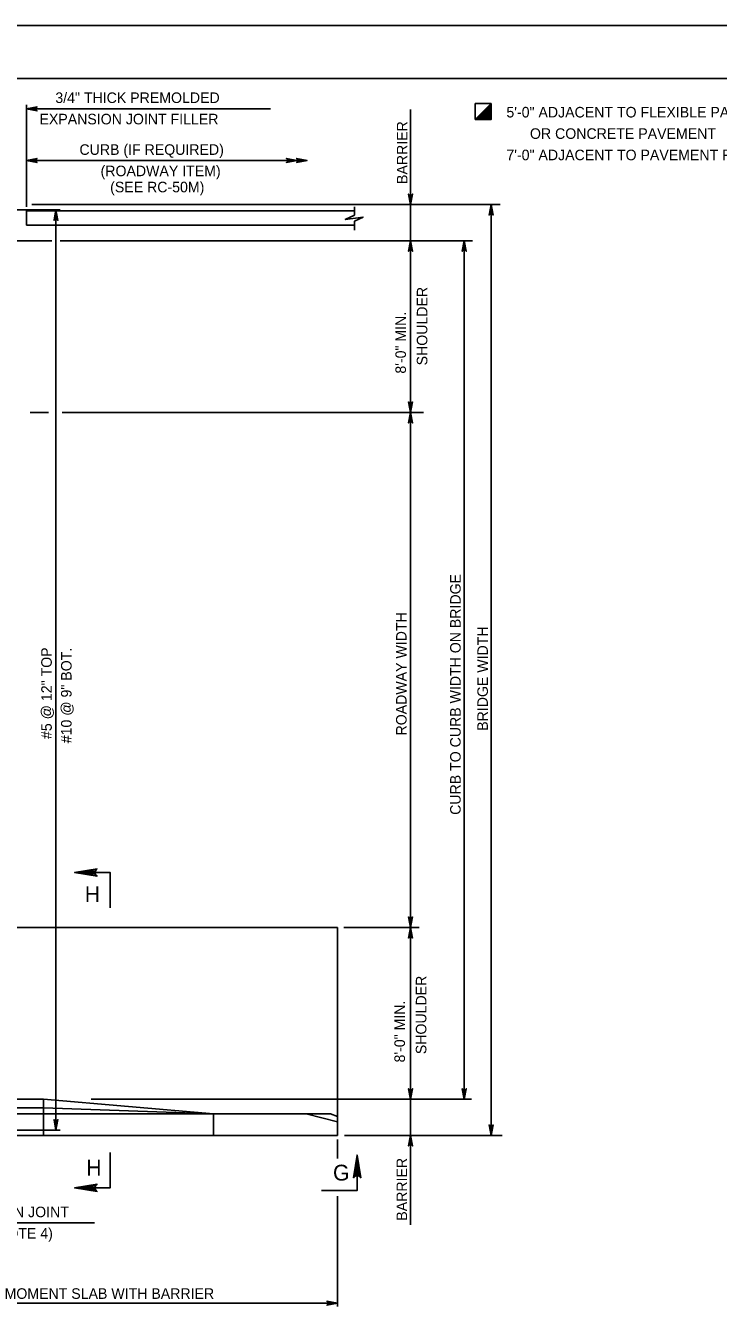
# Model space of a CAD drawing. Extents: x 636530 to 644067, y 294168 to 299122.
# Drawn here: x 641902.3 to 642099, y 297962.4 to 298326.5 of the extents above; entities that cross this region are included whole.
import ezdxf

# ---------------------------------------------------------------- set-up
doc = ezdxf.new("R2010")
doc.units = 0
doc.layers.add('1', color=7, linetype='Continuous')
doc.layers.add('PLT-BNDY', color=7, linetype='Continuous')

msp = doc.modelspace()

# ---------------------------------------------------------------- linework, layer by layer
at = {"layer": '1'}
for p, q in [((642355.78, 298311.48), (641569.78, 298311.48)), ((641902.6, 298275.02), (641902.6, 298303.98)), ((641902.6, 298302.81), (641971.89, 298302.81)), ((642011.65, 298216.59), (642011.65, 298302.61)), ((642029.96, 298304.34), (642034.53, 298304.34)), ((642029.96, 298299.77), (642029.96, 298304.34)), ((642034.53, 298304.34), (642029.96, 298299.77)), ((642034.53, 298304.27), (642030.03, 298299.77)), ((642034.53, 298304.21), (642030.09, 298299.77)), ((642034.53, 298304.14), (642030.16, 298299.77)), ((642034.53, 298304.08), (642030.22, 298299.77)), ((642034.53, 298304.02), (642030.29, 298299.77)), ((642034.53, 298303.95), (642030.35, 298299.77)), ((642034.53, 298303.89), (642030.42, 298299.77)), ((642034.53, 298303.82), (642030.48, 298299.77)), ((642034.53, 298303.76), (642030.54, 298299.77)), ((642034.53, 298303.69), (642030.61, 298299.77)), ((642034.53, 298303.63), (642030.67, 298299.77)), ((642034.53, 298303.56), (642030.74, 298299.77)), ((642034.53, 298303.5), (642030.8, 298299.77)), ((642034.53, 298303.43), (642030.87, 298299.77)), ((642034.53, 298303.37), (642030.93, 298299.77)), ((642034.53, 298303.3), (642031, 298299.77)), ((642034.53, 298303.24), (642031.06, 298299.77)), ((642034.53, 298303.17), (642031.13, 298299.77)), ((642034.53, 298303.11), (642031.19, 298299.77)), ((642034.53, 298303.05), (642031.26, 298299.77)), ((642034.53, 298302.98), (642031.32, 298299.77)), ((642034.53, 298302.92), (642031.39, 298299.77)), ((642034.53, 298302.85), (642031.45, 298299.77)), ((642034.53, 298302.79), (642031.51, 298299.77)), ((642034.53, 298302.72), (642031.58, 298299.77)), ((642034.53, 298302.66), (642031.64, 298299.77)), ((642034.53, 298302.59), (642031.71, 298299.77)), ((642034.53, 298302.53), (642031.77, 298299.77)), ((642034.53, 298302.46), (642031.84, 298299.77)), ((642034.53, 298302.4), (642031.9, 298299.77)), ((642034.53, 298302.33), (642031.97, 298299.77)), ((642034.53, 298302.27), (642032.03, 298299.77)), ((642034.53, 298302.2), (642032.1, 298299.77)), ((642034.53, 298302.14), (642032.16, 298299.77)), ((642034.53, 298302.08), (642032.23, 298299.77)), ((642034.53, 298302.01), (642032.29, 298299.77)), ((642034.53, 298301.95), (642032.36, 298299.77)), ((642034.53, 298301.88), (642032.42, 298299.77)), ((642034.53, 298301.82), (642032.48, 298299.77)), ((642034.53, 298301.75), (642032.55, 298299.77)), ((642034.53, 298301.69), (642032.61, 298299.77)), ((642034.53, 298301.62), (642032.68, 298299.77)), ((642034.53, 298301.56), (642032.74, 298299.77)), ((642034.53, 298301.49), (642032.81, 298299.77)), ((642034.53, 298301.43), (642032.87, 298299.77)), ((642034.53, 298301.36), (642032.94, 298299.77)), ((642034.53, 298301.3), (642033, 298299.77)), ((642034.53, 298301.24), (642033.07, 298299.77)), ((642034.53, 298301.17), (642033.13, 298299.77)), ((642034.53, 298301.11), (642033.2, 298299.77)), ((642034.53, 298301.04), (642033.26, 298299.77)), ((642034.53, 298299.77), (642034.53, 298304.34)), ((642029.96, 298299.77), (642034.53, 298299.77)), ((642034.53, 298300.98), (642033.33, 298299.77)), ((642034.53, 298300.91), (642033.39, 298299.77)), ((642034.53, 298300.85), (642033.45, 298299.77)), ((642034.53, 298300.78), (642033.52, 298299.77)), ((642034.53, 298300.72), (642033.58, 298299.77)), ((642034.53, 298300.65), (642033.65, 298299.77)), ((642034.53, 298300.59), (642033.71, 298299.77)), ((642034.53, 298300.52), (642033.78, 298299.77)), ((642034.53, 298300.46), (642033.84, 298299.77)), ((642034.53, 298300.39), (642033.91, 298299.77)), ((642034.53, 298300.33), (642033.97, 298299.77)), ((642034.53, 298300.27), (642034.04, 298299.77)), ((642034.53, 298300.2), (642034.1, 298299.77)), ((642034.53, 298300.14), (642034.17, 298299.77)), ((642034.53, 298300.07), (642034.23, 298299.77)), ((642034.53, 298300.01), (642034.29, 298299.77)), ((642034.53, 298299.94), (642034.36, 298299.77)), ((642034.53, 298299.88), (642034.42, 298299.77)), ((642034.53, 298299.81), (642034.49, 298299.77)), ((641902.6, 298288.18), (641982.26, 298288.18)), ((641904.12, 298275.64), (641962.64, 298275.64)), ((641962.64, 298275.64), (642037.05, 298275.64)), ((642034.51, 298011.23), (642034.51, 298275.64)), ((641787.75, 298274.12), (641912.15, 298274.12)), ((641902.6, 298273.84), (641995.68, 298273.84)), ((641902.6, 298269.78), (641902.6, 298273.84)), ((641910.95, 298012.75), (641910.95, 298274.12)), ((641995.68, 298275), (641995.68, 298272.65)), ((641902.6, 298269.78), (641995.68, 298269.78)), ((641995.68, 298270.89), (641995.68, 298268.35)), ((641833.93, 298265.36), (641909.76, 298265.36)), ((641912.15, 298265.36), (642029.2, 298265.36)), ((642026.89, 298021.52), (642026.89, 298265.36)), ((641903.6, 298216.59), (641908.8, 298216.59)), ((641912.7, 298216.59), (642015.32, 298216.59)), ((642011.65, 298070.28), (642011.65, 298216.59)), ((641857.15, 298070.28), (641990.89, 298070.28)), ((641990.89, 298070.28), (641990.89, 298011.23)), ((641992.65, 298070.28), (642014.12, 298070.28)), ((642011.65, 297985.85), (642011.65, 298070.28)), ((641722.77, 298021.52), (641907.45, 298021.52)), ((641907.45, 298021.52), (641955.72, 298017.33)), ((641907.45, 298011.23), (641907.45, 298021.52)), ((641920.93, 298021.52), (642028.9, 298021.52)), ((641875.14, 298019.04), (641907.45, 298019.04)), ((641875.14, 298017.33), (641958.65, 298017.33)), ((641907.45, 298019.04), (641955.72, 298017.33)), ((641955.72, 298017.33), (641955.72, 298011.23)), ((641958.65, 298017.33), (641988.87, 298017.33)), ((641990.89, 298015.11), (641982.02, 298017.33)), ((641990.89, 298016.57), (641988.87, 298017.33)), ((641990.89, 298011.23), (641990.89, 298016.34)), ((641875.14, 298011.23), (641990.89, 298011.23)), ((641877.69, 298012.75), (641912.15, 298012.75)), ((641990.89, 298004.63), (641990.89, 298010.07)), ((641992.87, 298011.23), (642037.65, 298011.23)), ((641990.89, 297962.66), (641990.89, 297993.99)), ((641868.63, 297986.41), (641921.86, 297986.41)), ((641875.14, 297963.55), (641990.89, 297963.55))]:
    msp.add_line(p, q, dxfattribs=at)
for points in [[(641902.6, 298302.81), (641905.58, 298303.37), (641905.46, 298303.29), (641905.35, 298303.21), (641905.29, 298303.11), (641905.23, 298303.01), (641905.21, 298302.91), (641905.2, 298302.81), (641905.21, 298302.71), (641905.23, 298302.61), (641905.29, 298302.51), (641905.35, 298302.41), (641905.46, 298302.33), (641905.58, 298302.25), (641902.6, 298302.81), (641905.46, 298302.33), (641905.35, 298302.41), (641902.6, 298302.81), (641905.29, 298302.51), (641905.23, 298302.61), (641902.6, 298302.81), (641905.21, 298302.71), (641905.2, 298302.81), (641902.6, 298302.81), (641905.21, 298302.91), (641905.23, 298303.01), (641902.6, 298302.81), (641905.29, 298303.11), (641905.35, 298303.21), (641902.6, 298302.81), (641905.46, 298303.29)], [(641902.6, 298288.18), (641905.58, 298288.74), (641905.46, 298288.66), (641905.35, 298288.58), (641905.29, 298288.48), (641905.23, 298288.38), (641905.21, 298288.28), (641905.2, 298288.18), (641905.21, 298288.08), (641905.23, 298287.98), (641905.29, 298287.88), (641905.35, 298287.78), (641905.46, 298287.7), (641905.58, 298287.62), (641902.6, 298288.18), (641905.46, 298287.7), (641905.35, 298287.78), (641902.6, 298288.18), (641905.29, 298287.88), (641905.23, 298287.98), (641902.6, 298288.18), (641905.21, 298288.08), (641905.2, 298288.18), (641902.6, 298288.18), (641905.21, 298288.28), (641905.23, 298288.38), (641902.6, 298288.18), (641905.29, 298288.48), (641905.35, 298288.58), (641902.6, 298288.18), (641905.46, 298288.66)], [(641979.38, 298288.18), (641976.4, 298287.62), (641976.51, 298287.7), (641976.63, 298287.78), (641976.69, 298287.88), (641976.75, 298287.98), (641976.76, 298288.08), (641976.78, 298288.18), (641976.76, 298288.28), (641976.75, 298288.38), (641976.69, 298288.48), (641976.63, 298288.58), (641976.51, 298288.66), (641976.4, 298288.74), (641979.38, 298288.18), (641976.51, 298288.66), (641976.63, 298288.58), (641979.38, 298288.18), (641976.69, 298288.48), (641976.75, 298288.38), (641979.38, 298288.18), (641976.76, 298288.28), (641976.78, 298288.18), (641979.38, 298288.18), (641976.76, 298288.08), (641976.75, 298287.98), (641979.38, 298288.18), (641976.69, 298287.88), (641976.63, 298287.78), (641979.38, 298288.18), (641976.51, 298287.7)], [(641982.26, 298288.18), (641979.27, 298287.62), (641979.39, 298287.7), (641979.5, 298287.78), (641979.56, 298287.88), (641979.62, 298287.98), (641979.64, 298288.08), (641979.66, 298288.18), (641979.64, 298288.28), (641979.62, 298288.38), (641979.56, 298288.48), (641979.5, 298288.58), (641979.39, 298288.66), (641979.27, 298288.74), (641982.26, 298288.18), (641979.39, 298288.66), (641979.5, 298288.58), (641982.26, 298288.18), (641979.56, 298288.48), (641979.62, 298288.38), (641982.26, 298288.18), (641979.64, 298288.28), (641979.66, 298288.18), (641982.26, 298288.18), (641979.64, 298288.08), (641979.62, 298287.98), (641982.26, 298288.18), (641979.56, 298287.88), (641979.5, 298287.78), (641982.26, 298288.18), (641979.39, 298287.7)], [(642011.65, 298275.64), (642011.09, 298278.63), (642011.17, 298278.51), (642011.25, 298278.4), (642011.35, 298278.34), (642011.45, 298278.28), (642011.55, 298278.26), (642011.65, 298278.24), (642011.75, 298278.26), (642011.85, 298278.28), (642011.95, 298278.34), (642012.05, 298278.4), (642012.13, 298278.51), (642012.21, 298278.63), (642011.65, 298275.64), (642012.13, 298278.51), (642012.05, 298278.4), (642011.65, 298275.64), (642011.95, 298278.34), (642011.85, 298278.28), (642011.65, 298275.64), (642011.75, 298278.26), (642011.65, 298278.24), (642011.65, 298275.64), (642011.55, 298278.26), (642011.45, 298278.28), (642011.65, 298275.64), (642011.35, 298278.34), (642011.25, 298278.4), (642011.65, 298275.64), (642011.17, 298278.51)], [(642034.51, 298275.64), (642035.07, 298272.66), (642034.99, 298272.78), (642034.91, 298272.89), (642034.81, 298272.95), (642034.71, 298273.01), (642034.61, 298273.03), (642034.51, 298273.04), (642034.41, 298273.03), (642034.31, 298273.01), (642034.21, 298272.95), (642034.11, 298272.89), (642034.03, 298272.78), (642033.95, 298272.66), (642034.51, 298275.64), (642034.03, 298272.78), (642034.11, 298272.89), (642034.51, 298275.64), (642034.21, 298272.95), (642034.31, 298273.01), (642034.51, 298275.64), (642034.41, 298273.03), (642034.51, 298273.04), (642034.51, 298275.64), (642034.61, 298273.03), (642034.71, 298273.01), (642034.51, 298275.64), (642034.81, 298272.95), (642034.91, 298272.89), (642034.51, 298275.64), (642034.99, 298272.78)], [(641910.95, 298274.12), (641911.51, 298271.14), (641911.43, 298271.25), (641911.35, 298271.37), (641911.25, 298271.43), (641911.15, 298271.49), (641911.05, 298271.5), (641910.95, 298271.52), (641910.85, 298271.5), (641910.75, 298271.49), (641910.65, 298271.43), (641910.55, 298271.37), (641910.48, 298271.25), (641910.4, 298271.14), (641910.95, 298274.12), (641910.48, 298271.25), (641910.55, 298271.37), (641910.95, 298274.12), (641910.65, 298271.43), (641910.75, 298271.49), (641910.95, 298274.12), (641910.85, 298271.5), (641910.95, 298271.52), (641910.95, 298274.12), (641911.05, 298271.5), (641911.15, 298271.49), (641910.95, 298274.12), (641911.25, 298271.43), (641911.35, 298271.37), (641910.95, 298274.12), (641911.43, 298271.25)], [(641995.68, 298272.65), (641993.09, 298271.38), (641998.16, 298272.07), (641995.68, 298270.89)], [(642011.65, 298265.36), (642012.21, 298262.37), (642012.13, 298262.49), (642012.05, 298262.6), (642011.95, 298262.66), (642011.85, 298262.72), (642011.75, 298262.74), (642011.65, 298262.76), (642011.55, 298262.74), (642011.45, 298262.72), (642011.35, 298262.66), (642011.25, 298262.6), (642011.17, 298262.49), (642011.09, 298262.37), (642011.65, 298265.36), (642011.17, 298262.49), (642011.25, 298262.6), (642011.65, 298265.36), (642011.35, 298262.66), (642011.45, 298262.72), (642011.65, 298265.36), (642011.55, 298262.74), (642011.65, 298262.76), (642011.65, 298265.36), (642011.75, 298262.74), (642011.85, 298262.72), (642011.65, 298265.36), (642011.95, 298262.66), (642012.05, 298262.6), (642011.65, 298265.36), (642012.13, 298262.49)], [(642026.89, 298265.36), (642027.45, 298262.37), (642027.37, 298262.49), (642027.29, 298262.6), (642027.19, 298262.66), (642027.09, 298262.72), (642026.99, 298262.74), (642026.89, 298262.76), (642026.79, 298262.74), (642026.69, 298262.72), (642026.59, 298262.66), (642026.49, 298262.6), (642026.41, 298262.49), (642026.33, 298262.37), (642026.89, 298265.36), (642026.41, 298262.49), (642026.49, 298262.6), (642026.89, 298265.36), (642026.59, 298262.66), (642026.69, 298262.72), (642026.89, 298265.36), (642026.79, 298262.74), (642026.89, 298262.76), (642026.89, 298265.36), (642026.99, 298262.74), (642027.09, 298262.72), (642026.89, 298265.36), (642027.19, 298262.66), (642027.29, 298262.6), (642026.89, 298265.36), (642027.37, 298262.49)], [(642011.65, 298216.59), (642011.09, 298219.57), (642011.17, 298219.46), (642011.25, 298219.34), (642011.35, 298219.28), (642011.45, 298219.22), (642011.55, 298219.21), (642011.65, 298219.19), (642011.75, 298219.21), (642011.85, 298219.22), (642011.95, 298219.28), (642012.05, 298219.34), (642012.13, 298219.46), (642012.21, 298219.57), (642011.65, 298216.59), (642012.13, 298219.46), (642012.05, 298219.34), (642011.65, 298216.59), (642011.95, 298219.28), (642011.85, 298219.22), (642011.65, 298216.59), (642011.75, 298219.21), (642011.65, 298219.19), (642011.65, 298216.59), (642011.55, 298219.21), (642011.45, 298219.22), (642011.65, 298216.59), (642011.35, 298219.28), (642011.25, 298219.34), (642011.65, 298216.59), (642011.17, 298219.46)], [(642011.65, 298216.59), (642012.21, 298213.61), (642012.13, 298213.72), (642012.05, 298213.84), (642011.95, 298213.9), (642011.85, 298213.95), (642011.75, 298213.97), (642011.65, 298213.99), (642011.55, 298213.97), (642011.45, 298213.95), (642011.35, 298213.9), (642011.25, 298213.84), (642011.17, 298213.72), (642011.09, 298213.61), (642011.65, 298216.59), (642011.17, 298213.72), (642011.25, 298213.84), (642011.65, 298216.59), (642011.35, 298213.9), (642011.45, 298213.95), (642011.65, 298216.59), (642011.55, 298213.97), (642011.65, 298213.99), (642011.65, 298216.59), (642011.75, 298213.97), (642011.85, 298213.95), (642011.65, 298216.59), (642011.95, 298213.9), (642012.05, 298213.84), (642011.65, 298216.59), (642012.13, 298213.72)], [(641922.32, 298086.68), (641922.09, 298086.24), (641916.22, 298085.92), (641922.32, 298086.68), (641922.63, 298086.95), (641916.22, 298085.92), (641922.09, 298085.63), (641922.3, 298085.19), (641916.22, 298085.92), (641922.63, 298084.9), (641922.3, 298085.19)], [(641926.3, 298075.84), (641926.3, 298085.92), (641916.22, 298085.92)], [(642011.65, 298070.28), (642011.09, 298073.27), (642011.17, 298073.15), (642011.25, 298073.04), (642011.35, 298072.98), (642011.45, 298072.92), (642011.55, 298072.9), (642011.65, 298072.88), (642011.75, 298072.9), (642011.85, 298072.92), (642011.95, 298072.98), (642012.05, 298073.04), (642012.13, 298073.15), (642012.21, 298073.27), (642011.65, 298070.28), (642012.13, 298073.15), (642012.05, 298073.04), (642011.65, 298070.28), (642011.95, 298072.98), (642011.85, 298072.92), (642011.65, 298070.28), (642011.75, 298072.9), (642011.65, 298072.88), (642011.65, 298070.28), (642011.55, 298072.9), (642011.45, 298072.92), (642011.65, 298070.28), (642011.35, 298072.98), (642011.25, 298073.04), (642011.65, 298070.28), (642011.17, 298073.15)], [(642011.65, 298070.28), (642012.21, 298067.3), (642012.13, 298067.42), (642012.05, 298067.53), (642011.95, 298067.59), (642011.85, 298067.65), (642011.75, 298067.67), (642011.65, 298067.68), (642011.55, 298067.67), (642011.45, 298067.65), (642011.35, 298067.59), (642011.25, 298067.53), (642011.17, 298067.42), (642011.09, 298067.3), (642011.65, 298070.28), (642011.17, 298067.42), (642011.25, 298067.53), (642011.65, 298070.28), (642011.35, 298067.59), (642011.45, 298067.65), (642011.65, 298070.28), (642011.55, 298067.67), (642011.65, 298067.68), (642011.65, 298070.28), (642011.75, 298067.67), (642011.85, 298067.65), (642011.65, 298070.28), (642011.95, 298067.59), (642012.05, 298067.53), (642011.65, 298070.28), (642012.13, 298067.42)], [(642011.65, 298021.52), (642011.09, 298024.5), (642011.17, 298024.38), (642011.25, 298024.27), (642011.35, 298024.21), (642011.45, 298024.15), (642011.55, 298024.13), (642011.65, 298024.12), (642011.75, 298024.13), (642011.85, 298024.15), (642011.95, 298024.21), (642012.05, 298024.27), (642012.13, 298024.38), (642012.21, 298024.5), (642011.65, 298021.52), (642012.13, 298024.38), (642012.05, 298024.27), (642011.65, 298021.52), (642011.95, 298024.21), (642011.85, 298024.15), (642011.65, 298021.52), (642011.75, 298024.13), (642011.65, 298024.12), (642011.65, 298021.52), (642011.55, 298024.13), (642011.45, 298024.15), (642011.65, 298021.52), (642011.35, 298024.21), (642011.25, 298024.27), (642011.65, 298021.52), (642011.17, 298024.38)], [(642026.89, 298021.52), (642026.33, 298024.5), (642026.41, 298024.38), (642026.49, 298024.27), (642026.59, 298024.21), (642026.69, 298024.15), (642026.79, 298024.13), (642026.89, 298024.12), (642026.99, 298024.13), (642027.09, 298024.15), (642027.19, 298024.21), (642027.29, 298024.27), (642027.37, 298024.38), (642027.45, 298024.5), (642026.89, 298021.52), (642027.37, 298024.38), (642027.29, 298024.27), (642026.89, 298021.52), (642027.19, 298024.21), (642027.09, 298024.15), (642026.89, 298021.52), (642026.99, 298024.13), (642026.89, 298024.12), (642026.89, 298021.52), (642026.79, 298024.13), (642026.69, 298024.15), (642026.89, 298021.52), (642026.59, 298024.21), (642026.49, 298024.27), (642026.89, 298021.52), (642026.41, 298024.38)], [(641910.95, 298012.75), (641910.4, 298015.74), (641910.48, 298015.62), (641910.55, 298015.51), (641910.65, 298015.45), (641910.75, 298015.39), (641910.85, 298015.37), (641910.95, 298015.35), (641911.05, 298015.37), (641911.15, 298015.39), (641911.25, 298015.45), (641911.35, 298015.51), (641911.43, 298015.62), (641911.51, 298015.74), (641910.95, 298012.75), (641911.43, 298015.62), (641911.35, 298015.51), (641910.95, 298012.75), (641911.25, 298015.45), (641911.15, 298015.39), (641910.95, 298012.75), (641911.05, 298015.37), (641910.95, 298015.35), (641910.95, 298012.75), (641910.85, 298015.37), (641910.75, 298015.39), (641910.95, 298012.75), (641910.65, 298015.45), (641910.55, 298015.51), (641910.95, 298012.75), (641910.48, 298015.62)], [(642034.51, 298011.23), (642033.95, 298014.21), (642034.03, 298014.1), (642034.11, 298013.98), (642034.21, 298013.92), (642034.31, 298013.86), (642034.41, 298013.85), (642034.51, 298013.83), (642034.61, 298013.85), (642034.71, 298013.86), (642034.81, 298013.92), (642034.91, 298013.98), (642034.99, 298014.1), (642035.07, 298014.21), (642034.51, 298011.23), (642034.99, 298014.1), (642034.91, 298013.98), (642034.51, 298011.23), (642034.81, 298013.92), (642034.71, 298013.86), (642034.51, 298011.23), (642034.61, 298013.85), (642034.51, 298013.83), (642034.51, 298011.23), (642034.41, 298013.85), (642034.31, 298013.86), (642034.51, 298011.23), (642034.21, 298013.92), (642034.11, 298013.98), (642034.51, 298011.23), (642034.03, 298014.1)], [(642011.65, 298011.23), (642012.21, 298008.25), (642012.13, 298008.36), (642012.05, 298008.48), (642011.95, 298008.54), (642011.85, 298008.6), (642011.75, 298008.61), (642011.65, 298008.63), (642011.55, 298008.61), (642011.45, 298008.6), (642011.35, 298008.54), (642011.25, 298008.48), (642011.17, 298008.36), (642011.09, 298008.25), (642011.65, 298011.23), (642011.17, 298008.36), (642011.25, 298008.48), (642011.65, 298011.23), (642011.35, 298008.54), (642011.45, 298008.6), (642011.65, 298011.23), (642011.55, 298008.61), (642011.65, 298008.63), (642011.65, 298011.23), (642011.75, 298008.61), (642011.85, 298008.6), (642011.65, 298011.23), (642011.95, 298008.54), (642012.05, 298008.48), (642011.65, 298011.23), (642012.13, 298008.36)], [(641926.3, 298006.41), (641926.3, 297996.33), (641916.22, 297996.33)], [(641986.38, 297995.55), (641996.46, 297995.55), (641996.46, 298005.63)], [(641997.22, 297999.52), (641996.78, 297999.75), (641996.46, 298005.63), (641997.22, 297999.52), (641997.49, 297999.21), (641996.46, 298005.63), (641996.16, 297999.76), (641995.73, 297999.54), (641996.46, 298005.63), (641995.44, 297999.21), (641995.73, 297999.54)], [(641922.32, 297995.56), (641922.09, 297996), (641916.22, 297996.33), (641922.32, 297995.56), (641922.63, 297995.29), (641916.22, 297996.33), (641922.09, 297996.62), (641922.3, 297997.06), (641916.22, 297996.33), (641922.63, 297997.35), (641922.3, 297997.06)], [(641990.89, 297963.55), (641987.9, 297962.99), (641988.02, 297963.07), (641988.13, 297963.15), (641988.19, 297963.25), (641988.25, 297963.35), (641988.27, 297963.45), (641988.29, 297963.55), (641988.27, 297963.65), (641988.25, 297963.75), (641988.19, 297963.85), (641988.13, 297963.95), (641988.02, 297964.03), (641987.9, 297964.11), (641990.89, 297963.55), (641988.02, 297964.03), (641988.13, 297963.95), (641990.89, 297963.55), (641988.19, 297963.85), (641988.25, 297963.75), (641990.89, 297963.55), (641988.27, 297963.65), (641988.29, 297963.55), (641990.89, 297963.55), (641988.27, 297963.45), (641988.25, 297963.35), (641990.89, 297963.55), (641988.19, 297963.25), (641988.13, 297963.15), (641990.89, 297963.55), (641988.02, 297963.07)]]:
    msp.add_lwpolyline(points, dxfattribs=at)
at = {"layer": 'PLT-BNDY'}
msp.add_lwpolyline([(641529.78, 298326.48), (642370.78, 298326.48), (642370.78, 297732.48), (641529.78, 297732.48)], close=True, dxfattribs=at)

# ---------------------------------------------------------------- texts
at = {"layer": '1'}
for s, height, p in [('3/4" THICK PREMOLDED', 3, (641910.77, 298304.5)), ('EXPANSION JOINT FILLER', 3, (641906.27, 298298.43)), ('5\'-0" ADJACENT TO FLEXIBLE PAVEMENT', 3, (642038.85, 298300.39)), ('      OR CONCRETE PAVEMENT', 3, (642038.85, 298294.31)), ('CURB (IF REQUIRED)', 3, (641917.62, 298289.77)), ('7\'-0" ADJACENT TO PAVEMENT RELIEF JOINT', 3, (642038.85, 298288.24)), ('(ROADWAY ITEM)', 3, (641923.62, 298283.7)), ('(SEE RC-50M)', 3, (641926.34, 298279.13)), ('H', 4.5, (641919.13, 298077.52)), ('H', 4.5, (641919.55, 297999.81)), ('G', 4.5, (641989.62, 297998.4)), ('EXPANSION JOINT', 3, (641878.51, 297987.99)), ('(SEE NOTE 4)', 3, (641883.77, 297981.91)), ('MOMENT SLAB WITH BARRIER', 3, (641896.36, 297964.8))]:
    msp.add_text(s, height=height, dxfattribs=at).set_placement(p)
for s, p in [('BARRIER', (642010.75, 298281.49)), ('SHOULDER', (642016.41, 298229.97)), ('8\'-0" MIN.', (642010.33, 298227.62)), ('CURB TO CURB WIDTH ON BRIDGE', (642025.87, 298102.29)), ('ROADWAY WIDTH', (642010.51, 298124.84)), ('BRIDGE WIDTH', (642033.6, 298126.17)), ('#5 @ 12" TOP', (641909.77, 298123.84)), ('#10 @ 9" BOT.', (641915.39, 298122.63)), ('SHOULDER', (642016.13, 298034.3)), ('8\'-0" MIN.', (642010.05, 298031.95)), ('BARRIER', (642010.65, 297987))]:
    msp.add_text(s, height=3, rotation=90, dxfattribs=at).set_placement(p)

doc.saveas('drawing.dxf')
